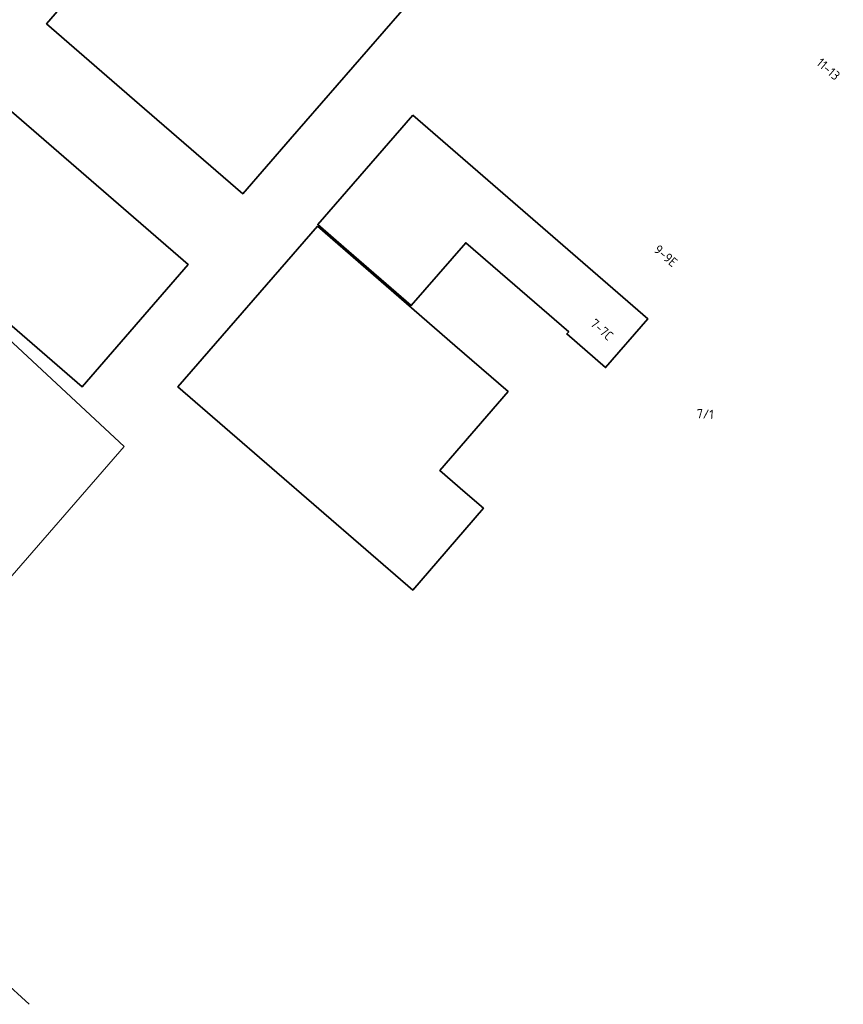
# Model space of a CAD drawing. Extents: x 150256 to 156914, y 461459 to 469481.
# Tile 692 of 731: x 155099 to 155218, y 467588 to 467731. Entities that reach past the tile are written whole.
import ezdxf
from ezdxf.enums import TextEntityAlignment as Align

# ---------------------------------------------------------------- set-up
doc = ezdxf.new("R2010")
doc.units = 0
doc.header["$LTSCALE"] = 0.75
for name, color, linetype, lineweight in [('B-RO-IE-TERREINAFSCHEIDING_KUNSTMATIG_HEKWERK-G', 251, 'IE-TERREINAFSCHEIDING-KUNSTMATIG', 18), ('B-RO-OG-BEBOUWING-GV', 6, 'CONTINUOUS', 35), ('B-RO-OG-BEBOUWING-T18', 1, 'CONTINUOUS', 18), ('B-RO-VH-VERHARDING_BETONSTRAATSTEEN-GV', 251, 'CONTINUOUS', 18)]:
    doc.layers.add(name, color=color, linetype=linetype, lineweight=lineweight)
doc.styles.add('NLCS-ISO-M200-T18', font='NLCS-ISO.ttf', dxfattribs={"height": 360})
doc.linetypes.add('IE-TERREINAFSCHEIDING-KUNSTMATIG', pattern='A,4,[82,NLCS.SHX,S=0.75,R=90,X=0,Y=0],4,-2', length=10)

msp = doc.modelspace()

# ---------------------------------------------------------------- linework, layer by layer
at = {"layer": 'B-RO-IE-TERREINAFSCHEIDING_KUNSTMATIG_HEKWERK-G'}
msp.add_lwpolyline([(155092.53, 467641.398), (155096.602, 467645.757), (155094.875, 467647.269), (155113.671, 467668.86), (155059.845, 467718.959), (155057.655, 467721.045)], dxfattribs=at)
msp.add_lwpolyline([(155092.53, 467641.398), (155096.602, 467645.757), (155094.875, 467647.269), (155113.671, 467668.86), (155059.845, 467718.959), (155057.655, 467721.045)], dxfattribs=at)
at = {"layer": 'B-RO-OG-BEBOUWING-GV'}
for points in [[(155135.883, 467755.999), (155129.628, 467761.409), (155102.442, 467729.989), (155116.629, 467717.7), (155130.816, 467705.41), (155137.676, 467713.319), (155158.049, 467736.808), (155151.834, 467742.166), (155150.296, 467740.392), (155142.316, 467747.313), (155134.344, 467754.226)], [(155135.883, 467755.999), (155129.628, 467761.409), (155102.442, 467729.989), (155116.629, 467717.7), (155130.816, 467705.41), (155137.676, 467713.319), (155158.049, 467736.808), (155151.834, 467742.166), (155150.296, 467740.392), (155142.316, 467747.313), (155134.344, 467754.226)], [(155061.989, 467717), (155107.62, 467677.523), (155122.909, 467695.198), (155092.657, 467721.365), (155094.622, 467723.643), (155078.952, 467737.137), (155080.077, 467739.134), (155079.937, 467741.009), (155078.919, 467742.554), (155077.216, 467743.373), (155075.359, 467743.221), (155073.861, 467742.178), (155071.614, 467739.602), (155071.567, 467739.639), (155064.736, 467731.742), (155064.62, 467731.842), (155058.085, 467724.276), (155063.867, 467719.17)], [(155061.989, 467717), (155107.62, 467677.523), (155122.909, 467695.198), (155092.657, 467721.365), (155094.622, 467723.643), (155078.952, 467737.137), (155080.077, 467739.134), (155079.937, 467741.009), (155078.919, 467742.554), (155077.216, 467743.373), (155075.359, 467743.221), (155073.861, 467742.178), (155071.614, 467739.602), (155071.567, 467739.639), (155064.736, 467731.742), (155064.62, 467731.842), (155058.085, 467724.276), (155063.867, 467719.17)], [(155155.37, 467716.771), (155141.657, 467700.95), (155145.413, 467697.698), (155155.158, 467689.261), (155163.04, 467698.345), (155177.921, 467685.443), (155177.626, 467685.157), (155183.24, 467680.284), (155189.371, 467687.332)], [(155155.37, 467716.771), (155141.657, 467700.95), (155145.413, 467697.698), (155155.158, 467689.261), (155163.04, 467698.345), (155177.921, 467685.443), (155177.626, 467685.157), (155183.24, 467680.284), (155189.371, 467687.332)], [(155161.471, 467683.496), (155141.617, 467700.728), (155121.427, 467677.479), (155155.38, 467648.105), (155158.982, 467652.278), (155165.596, 467659.941), (155162.958, 467662.228), (155159.271, 467665.425), (155169.162, 467676.821)], [(155161.471, 467683.496), (155141.617, 467700.728), (155121.427, 467677.479), (155155.38, 467648.105), (155158.982, 467652.278), (155165.596, 467659.941), (155162.958, 467662.228), (155159.271, 467665.425), (155169.162, 467676.821)]]:
    msp.add_lwpolyline(points, close=True, dxfattribs=at)
at = {"layer": 'B-RO-VH-VERHARDING_BETONSTRAATSTEEN-GV'}
msp.add_lwpolyline([(155099.919, 467588.215), (155096.022, 467591.819), (155095.98, 467591.856), (155095.969, 467591.865), (155068.467, 467617.346), (155068.447, 467617.364), (155060.718, 467624.594), (155043.929, 467640.298), (155002.38, 467678.998)], dxfattribs=at)
msp.add_lwpolyline([(155099.919, 467588.215), (155096.022, 467591.819), (155095.98, 467591.856), (155095.969, 467591.865), (155068.467, 467617.346), (155068.447, 467617.364), (155060.718, 467624.594), (155043.929, 467640.298), (155002.38, 467678.998)], dxfattribs=at)

# ---------------------------------------------------------------- texts
at = {"layer": 'B-RO-OG-BEBOUWING-T18', "style": 'NLCS-ISO-M200-T18'}
for s, rotation, p in [('11-13', 319, (155215.442, 467723.441)), ('11-13', 319, (155215.442, 467723.441)), ('9-9E', 319.2, (155191.947, 467696.441)), ('9-9E', 319.2, (155191.947, 467696.441)), ('7-7C', 319, (155182.709, 467685.769)), ('7-7C', 319, (155182.709, 467685.769)), ('7/1', 356.3, (155197.64, 467673.57)), ('7/1', 356.3, (155197.64, 467673.57))]:
    msp.add_text(s, height=1.35, rotation=rotation, dxfattribs=at).set_placement(p, align=Align.MIDDLE)

doc.saveas('drawing.dxf')
